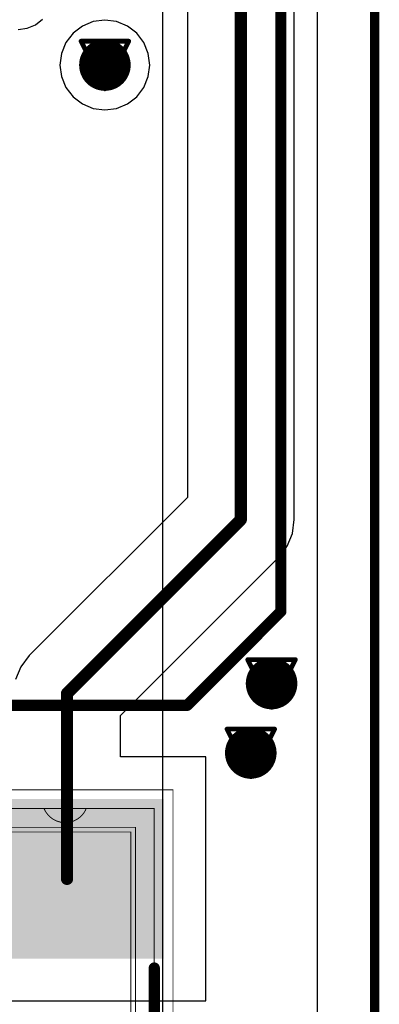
# Model space of a CAD drawing. Header units: millimetres. Extents: x 138 to 555, y 26 to 334.
# Tile 661 of 713: x 365 to 369, y 267 to 278. Entities that reach past the tile are written whole.
import ezdxf

# ---------------------------------------------------------------- set-up
doc = ezdxf.new("R2010")
doc.units = ezdxf.units.MM
for name, color, linetype in [('BottomLayer', 5, 'Continuous'), ('DrillDrawing', 1, 'Continuous'), ('KeepOutLayer', 6, 'Continuous'), ('Mechanical20', 56, 'Continuous'), ('Mechanical27', 56, 'Continuous'), ('Mechanical30', 56, 'Continuous'), ('MidLayer1', 16, 'Continuous'), ('MidLayer2', 76, 'Continuous'), ('MidLayer3', 90, 'Continuous'), ('MidLayer4', 156, 'Continuous'), ('MultiLayer', 9, 'Continuous'), ('TopLayer', 1, 'Continuous'), ('TopOverlay', 2, 'Continuous'), ('TopPaste', 8, 'Continuous'), ('TopSolder', 216, 'Continuous'), ('ViaHoleLayer', 16, 'Continuous')]:
    doc.layers.add(name, color=color, linetype=linetype)

# ---------------------------------------------------------------- blocks, each defined once
blk = doc.blocks.new('CON_SAMTEC_CLM_120_02_L_D_R__________C______503')
at = {"layer": 'Mechanical27', "const_width": 0.00999998}
for points in [[(5.99999816, -17.99999956), (5.99999816, 19.9999981)], [(4.999997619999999, -19.0000001), (5.99999816, -17.99999956)], [(4.999997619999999, -19.0000001), (5.99999816, -17.99999956)], [(-3.00000162, -19.0000001), (4.999997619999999, -19.0000001)]]:
    blk.add_lwpolyline(points, dxfattribs=at)
at = {"layer": 'Mechanical27', "const_width": 0.00499872}
for points in [[(5.9974988, -17.99999956, 1), (6.002497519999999, -17.99999956, 1)], [(5.9974988, -17.99999956, 1), (6.002497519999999, -17.99999956, 1)], [(5.9974988, -17.99999956, 1), (6.002497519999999, -17.99999956, 1)], [(4.99749826, -19.0000001, 1), (5.00249698, -19.0000001, 1)], [(4.99749826, -19.0000001, 1), (5.00249698, -19.0000001, 1)], [(4.99749826, -19.0000001, 1), (5.00249698, -19.0000001, 1)]]:
    blk.add_lwpolyline(points, format="xyb", close=True, dxfattribs=at)
at = {"layer": 'TopOverlay', "const_width": 0.11999976}
for points in [[(5.99999816, -17.99999956), (5.99999816, 19.9999981)], [(4.999997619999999, -19.0000001), (5.99999816, -17.99999956)], [(4.999997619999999, -19.0000001), (5.99999816, -17.99999956)], [(-3.00000162, -19.0000001), (4.999997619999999, -19.0000001)]]:
    blk.add_lwpolyline(points, dxfattribs=at)
at = {"layer": 'TopOverlay', "const_width": 0.05999988}
for points in [[(5.96999822, -17.99999956, 1), (6.029998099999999, -17.99999956, 1)], [(5.96999822, -17.99999956, 1), (6.029998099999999, -17.99999956, 1)], [(5.96999822, -17.99999956, 1), (6.029998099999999, -17.99999956, 1)], [(4.96999768, -19.0000001, 1), (5.02999756, -19.0000001, 1)], [(4.96999768, -19.0000001, 1), (5.02999756, -19.0000001, 1)], [(4.96999768, -19.0000001, 1), (5.02999756, -19.0000001, 1)]]:
    blk.add_lwpolyline(points, format="xyb", close=True, dxfattribs=at)
blk = doc.blocks.new('OSC_PLE_SM77H_SERIES_7X5_H1P73_4P_506')
at = {"layer": 'Mechanical20', "const_width": 0.00999998}
for points in [[(-3.75000012, -2.74999958), (-3.75000012, 2.74999958)], [(-3.75000012, 2.74999958), (3.75000012, 2.74999958)], [(3.75000012, -2.74999958), (3.75000012, 2.74999958)], [(-3.75000012, -2.74999958), (3.75000012, -2.74999958)]]:
    blk.add_lwpolyline(points, dxfattribs=at)
at = {"layer": 'Mechanical20', "const_width": 0.00499872}
for points in [[(-3.75249948, 2.74999958, 1), (-3.74750076, 2.74999958, 1)], [(-3.75249948, 2.74999958, 1), (-3.74750076, 2.74999958, 1)], [(3.74750076, 2.74999958, 1), (3.75249948, 2.74999958, 1)], [(3.74750076, 2.74999958, 1), (3.75249948, 2.74999958, 1)], [(-3.75249948, -2.74999958, 1), (-3.74750076, -2.74999958, 1)], [(-3.75249948, -2.74999958, 1), (-3.74750076, -2.74999958, 1)], [(3.74750076, -2.74999958, 1), (3.75249948, -2.74999958, 1)], [(3.74750076, -2.74999958, 1), (3.75249948, -2.74999958, 1)]]:
    blk.add_lwpolyline(points, format="xyb", close=True, dxfattribs=at)
at = {"layer": 'Mechanical27', "const_width": 0.00999998}
for points in [[(-3.55000052, 2.54999998), (3.55000052, 2.54999998)], [(-3.55000052, -2.54999998), (-3.55000052, 2.54999998)], [(3.55000052, -2.54999998), (3.55000052, 2.54999998)], [(-3.35000092, -2.35000038), (-3.35000092, 2.35000038)], [(-3.35000092, 2.35000038), (3.35000092, 2.35000038)], [(3.35000092, -2.35000038), (3.35000092, 2.35000038)], [(-3.30000102, -2.30000048), (-3.30000102, 2.30000048)], [(-3.30000102, 2.30000048), (3.30000102, 2.30000048)], [(3.30000102, -2.30000048), (3.30000102, 2.30000048)], [(-3.30000102, -2.30000048), (3.30000102, -2.30000048)], [(-3.35000092, -2.35000038), (3.35000092, -2.35000038)], [(-3.55000052, -2.54999998), (3.55000052, -2.54999998)]]:
    blk.add_lwpolyline(points, dxfattribs=at)
at = {"layer": 'Mechanical27'}
for points, const_width in [([(-3.55249988, 2.54999998, 1), (-3.54750116, 2.54999998, 1)], 0.00499872), ([(-3.55249988, 2.54999998, 1), (-3.54750116, 2.54999998, 1)], 0.00499872), ([(-2.82753308, 2.55007872, 1), (-2.82253436, 2.55007872, 1)], 0.00499872), ([(-2.3774654, 2.55007872, 1), (-2.37246668, 2.55007872, 1)], 0.00499872), ([(2.37246668, 2.55007872, 1), (2.3774654, 2.55007872, 1)], 0.00499872), ([(2.82253436, 2.55007872, 1), (2.82753308, 2.55007872, 1)], 0.00499872), ([(3.54750116, 2.54999998, 1), (3.55249988, 2.54999998, 1)], 0.00499872), ([(3.54750116, 2.54999998, 1), (3.55249988, 2.54999998, 1)], 0.00499872), ([(-3.35250028, 2.35000038, 1), (-3.34750156, 2.35000038, 1)], 0.00499872), ([(-3.35250028, 2.35000038, 1), (-3.34750156, 2.35000038, 1)], 0.00499872), ([(3.34750156, 2.35000038, 1), (3.35250028, 2.35000038, 1)], 0.00499872), ([(3.34750156, 2.35000038, 1), (3.35250028, 2.35000038, 1)], 0.00499872), ([(-3.30250038, 2.30000048, 1), (-3.29750166, 2.30000048, 1)], 0.00499872), ([(-3.30250038, 2.30000048, 1), (-3.29750166, 2.30000048, 1)], 0.00499872), ([(3.29750166, 2.30000048, 1), (3.30250038, 2.30000048, 1)], 0.00499872), ([(3.29750166, 2.30000048, 1), (3.30250038, 2.30000048, 1)], 0.00499872), ([(-2.30000048, -1.74999904, 1), (-3.19999868, -1.74999904, 1)], 0.00999998), ([(-3.20249804, -1.74999904, 1), (-3.19749932, -1.74999904, 1)], 0.00499872), ([(-2.30249984, -1.74999904, 1), (-2.29750112, -1.74999904, 1)], 0.00499872), ([(-3.30250038, -2.30000048, 1), (-3.29750166, -2.30000048, 1)], 0.00499872), ([(-3.30250038, -2.30000048, 1), (-3.29750166, -2.30000048, 1)], 0.00499872), ([(3.29750166, -2.30000048, 1), (3.30250038, -2.30000048, 1)], 0.00499872), ([(3.29750166, -2.30000048, 1), (3.30250038, -2.30000048, 1)], 0.00499872), ([(-3.35250028, -2.35000038, 1), (-3.34750156, -2.35000038, 1)], 0.00499872), ([(-3.35250028, -2.35000038, 1), (-3.34750156, -2.35000038, 1)], 0.00499872), ([(3.34750156, -2.35000038, 1), (3.35250028, -2.35000038, 1)], 0.00499872), ([(3.34750156, -2.35000038, 1), (3.35250028, -2.35000038, 1)], 0.00499872), ([(-3.55249988, -2.54999998, 1), (-3.54750116, -2.54999998, 1)], 0.00499872), ([(-3.55249988, -2.54999998, 1), (-3.54750116, -2.54999998, 1)], 0.00499872), ([(-2.82753308, -2.55007618, 1), (-2.82253436, -2.55007618, 1)], 0.00499872), ([(-2.3774654, -2.55007618, 1), (-2.37246668, -2.55007618, 1)], 0.00499872), ([(2.37246668, -2.55007618, 1), (2.3774654, -2.55007618, 1)], 0.00499872), ([(2.82253436, -2.55007618, 1), (2.82753308, -2.55007618, 1)], 0.00499872), ([(3.54750116, -2.54999998, 1), (3.55249988, -2.54999998, 1)], 0.00499872), ([(3.54750116, -2.54999998, 1), (3.55249988, -2.54999998, 1)], 0.00499872)]:
    blk.add_lwpolyline(points, format="xyb", close=True, dxfattribs=dict(at, const_width=const_width))
at = {"layer": 'Mechanical27', "const_width": 0.00999998}
for points in [[(-2.37496604, 2.55007872, -0.6669170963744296), (-2.82503372, 2.55007872)], [(2.82503372, 2.55007872, -0.6669170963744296), (2.37496604, 2.55007872)], [(-2.82503372, -2.55007618, -0.6669170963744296), (-2.37496604, -2.55007618)], [(2.37496604, -2.55007618, -0.6669170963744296), (2.82503372, -2.55007618)]]:
    blk.add_lwpolyline(points, format="xyb", dxfattribs=at)
at = {"layer": 'TopLayer'}
for points in [[(-3.60000042, 1.00000054), (-1.63999926, 1.00000054), (-3.60000042, 2.59999734), (-1.63999926, 2.59999734)], [(1.63999926, 1.00000054), (3.60000042, 1.00000054), (1.63999926, 2.59999734), (3.60000042, 2.59999734)], [(-3.60000042, -2.59999734), (-1.63999926, -2.59999734), (-3.60000042, -1.00000054), (-1.63999926, -1.00000054)], [(1.63999926, -2.59999734), (3.60000042, -2.59999734), (1.63999926, -1.00000054), (3.60000042, -1.00000054)]]:
    blk.add_solid(points, dxfattribs=at)
at = {"layer": 'TopOverlay', "const_width": 0.11999976}
for points in [[(-1.54999944, 2.54999998), (1.54999944, 2.54999998)], [(-3.55000052, -0.85000084), (-3.55000052, 0.85000084)], [(3.55000052, -0.85000084), (3.55000052, 0.85000084)], [(-3.55000052, -0.80000094), (-1.44999964, -0.80000094)], [(-1.44999964, -2.54999998), (-1.44999964, -0.80000094)], [(-1.54999944, -2.54999998), (1.54999944, -2.54999998)]]:
    blk.add_lwpolyline(points, dxfattribs=at)
at = {"layer": 'TopOverlay', "const_width": 0.05999988}
for points in [[(-1.57999938, 2.54999998, 1), (-1.5199995, 2.54999998, 1)], [(1.5199995, 2.54999998, 1), (1.57999938, 2.54999998, 1)], [(-3.58000046, 0.85000084, 1), (-3.52000058, 0.85000084, 1)], [(3.52000058, 0.85000084, 1), (3.58000046, 0.85000084, 1)], [(-3.58000046, -0.80000094, 1), (-3.52000058, -0.80000094, 1)], [(-3.58000046, -0.85000084, 1), (-3.52000058, -0.85000084, 1)], [(-1.47999958, -0.80000094, 1), (-1.4199997, -0.80000094, 1)], [(-1.47999958, -0.80000094, 1), (-1.4199997, -0.80000094, 1)], [(3.52000058, -0.85000084, 1), (3.58000046, -0.85000084, 1)], [(-1.57999938, -2.54999998, 1), (-1.5199995, -2.54999998, 1)], [(-1.47999958, -2.54999998, 1), (-1.4199997, -2.54999998, 1)], [(1.5199995, -2.54999998, 1), (1.57999938, -2.54999998, 1)]]:
    blk.add_lwpolyline(points, format="xyb", close=True, dxfattribs=at)
at = {"layer": 'TopPaste'}
for points in [[(-3.60000042, 1.00000054), (-1.63999926, 1.00000054), (-3.60000042, 2.59999734), (-1.63999926, 2.59999734)], [(1.63999926, 1.00000054), (3.60000042, 1.00000054), (1.63999926, 2.59999734), (3.60000042, 2.59999734)], [(-3.60000042, -2.59999734), (-1.63999926, -2.59999734), (-3.60000042, -1.00000054), (-1.63999926, -1.00000054)], [(1.63999926, -2.59999734), (3.60000042, -2.59999734), (1.63999926, -1.00000054), (3.60000042, -1.00000054)]]:
    blk.add_solid(points, dxfattribs=at)
at = {"layer": 'TopSolder'}
for points in [[(-3.65000032, 0.95000064), (-1.58999936, 0.95000064), (-3.65000032, 2.64999724), (-1.58999936, 2.64999724)], [(1.58999936, 0.95000064), (3.65000032, 0.95000064), (1.58999936, 2.64999724), (3.65000032, 2.64999724)], [(-3.65000032, -2.64999724), (-1.58999936, -2.64999724), (-3.65000032, -0.95000064), (-1.58999936, -0.95000064)], [(1.58999936, -2.64999724), (3.65000032, -2.64999724), (1.58999936, -0.95000064), (3.65000032, -0.95000064)]]:
    blk.add_solid(points, dxfattribs=at)

msp = doc.modelspace()

# ---------------------------------------------------------------- linework, layer by layer
at = {"layer": 'BottomLayer'}
msp.add_line((368.20871494, 310.89564694), (368.20871494, 62.11912899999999), dxfattribs=at)
at = {"layer": 'BottomLayer', "const_width": 0.27499818}
for points in [[(365.80688078, 277.332313, 1), (366.0818815, 277.332313, 1)], [(367.58400956, 270.73997922, 1), (367.85901028, 270.73997922, 1)], [(367.3625114, 270.00000864, 1), (367.63751212, 270.00000864, 1)]]:
    msp.add_lwpolyline(points, format="xyb", close=True, dxfattribs=at)
at = {"layer": 'DrillDrawing'}
for points, const_width in [([(368.82045616, 61.50738777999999), (368.82045616, 311.50738816)], 0.0999998), ([(365.69038114, 277.586313), (366.19838114, 277.586313)], 0.0508), ([(365.69038114, 277.586313), (365.94438114, 277.078313)], 0.0508), ([(365.94438114, 277.078313), (366.19838114, 277.586313)], 0.0508), ([(365.79198114, 277.484713), (366.09678114, 277.484713)], 0.0508), ([(365.79198114, 277.484713), (365.94438114, 277.179913)], 0.0508), ([(365.94438114, 277.179913), (366.09678114, 277.484713)], 0.0508), ([(367.46750992, 270.99397922), (367.97550992, 270.99397922)], 0.0508), ([(367.46750992, 270.99397922), (367.72150992, 270.48597922)], 0.0508), ([(367.72150992, 270.48597922), (367.97550992, 270.99397922)], 0.0508), ([(367.56910992, 270.89237922), (367.87390992, 270.89237922)], 0.0508), ([(367.56910992, 270.89237922), (367.72150992, 270.58757922)], 0.0508), ([(367.72150992, 270.58757922), (367.87390992, 270.89237922)], 0.0508), ([(367.24601176, 270.25400864), (367.75401176, 270.25400864)], 0.0508), ([(367.24601176, 270.25400864), (367.50001176, 269.74600864)], 0.0508), ([(367.50001176, 269.74600864), (367.75401176, 270.25400864)], 0.0508), ([(367.34761176, 270.15240864), (367.65241176, 270.15240864)], 0.0508), ([(367.34761176, 270.15240864), (367.50001176, 269.84760864)], 0.0508), ([(367.50001176, 269.84760864), (367.65241176, 270.15240864)], 0.0508)]:
    msp.add_lwpolyline(points, dxfattribs=dict(at, const_width=const_width))
at = {"layer": 'DrillDrawing', "const_width": 0.0254}
for points in [[(365.67768114, 277.586313, 1), (365.70308114, 277.586313, 1)], [(365.67768114, 277.586313, 1), (365.70308114, 277.586313, 1)], [(366.18568114, 277.586313, 1), (366.21108114, 277.586313, 1)], [(366.18568114, 277.586313, 1), (366.21108114, 277.586313, 1)], [(365.77928114, 277.484713, 1), (365.80468114, 277.484713, 1)], [(365.77928114, 277.484713, 1), (365.80468114, 277.484713, 1)], [(366.08408114, 277.484713, 1), (366.10948114, 277.484713, 1)], [(366.08408114, 277.484713, 1), (366.10948114, 277.484713, 1)], [(365.93168114, 277.179913, 1), (365.95708114, 277.179913, 1)], [(365.93168114, 277.179913, 1), (365.95708114, 277.179913, 1)], [(365.93168114, 277.078313, 1), (365.95708114, 277.078313, 1)], [(365.93168114, 277.078313, 1), (365.95708114, 277.078313, 1)], [(367.45480992, 270.99397922, 1), (367.48020992, 270.99397922, 1)], [(367.45480992, 270.99397922, 1), (367.48020992, 270.99397922, 1)], [(367.96280992, 270.99397922, 1), (367.98820992, 270.99397922, 1)], [(367.96280992, 270.99397922, 1), (367.98820992, 270.99397922, 1)], [(367.55640992, 270.89237922, 1), (367.58180992, 270.89237922, 1)], [(367.55640992, 270.89237922, 1), (367.58180992, 270.89237922, 1)], [(367.86120992, 270.89237922, 1), (367.88660992, 270.89237922, 1)], [(367.86120992, 270.89237922, 1), (367.88660992, 270.89237922, 1)], [(367.70880992, 270.58757922, 1), (367.73420992, 270.58757922, 1)], [(367.70880992, 270.58757922, 1), (367.73420992, 270.58757922, 1)], [(367.70880992, 270.48597922, 1), (367.73420992, 270.48597922, 1)], [(367.70880992, 270.48597922, 1), (367.73420992, 270.48597922, 1)], [(367.23331176, 270.25400864, 1), (367.25871176, 270.25400864, 1)], [(367.23331176, 270.25400864, 1), (367.25871176, 270.25400864, 1)], [(367.74131176, 270.25400864, 1), (367.76671176, 270.25400864, 1)], [(367.74131176, 270.25400864, 1), (367.76671176, 270.25400864, 1)], [(367.33491176, 270.15240864, 1), (367.36031176, 270.15240864, 1)], [(367.33491176, 270.15240864, 1), (367.36031176, 270.15240864, 1)], [(367.63971176, 270.15240864, 1), (367.66511176, 270.15240864, 1)], [(367.63971176, 270.15240864, 1), (367.66511176, 270.15240864, 1)], [(367.48731176, 269.84760864, 1), (367.51271176, 269.84760864, 1)], [(367.48731176, 269.84760864, 1), (367.51271176, 269.84760864, 1)], [(367.48731176, 269.74600864, 1), (367.51271176, 269.74600864, 1)], [(367.48731176, 269.74600864, 1), (367.51271176, 269.74600864, 1)]]:
    msp.add_lwpolyline(points, format="xyb", close=True, dxfattribs=at)
at = {"layer": 'KeepOutLayer', "const_width": 0.0999998}
msp.add_lwpolyline([(368.82045616, 61.50738777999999), (368.82045616, 311.50738816)], dxfattribs=at)
at = {"layer": 'Mechanical27', "const_width": 0.0999998}
msp.add_lwpolyline([(368.82045616, 61.50738777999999), (368.82045616, 311.50738816)], dxfattribs=at)
at = {"layer": 'Mechanical30', "const_width": 0.0999998}
msp.add_lwpolyline([(368.82045616, 61.50738777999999), (368.82045616, 311.50738816)], dxfattribs=at)
at = {"layer": 'MidLayer1', "const_width": 0.27499818}
for points in [[(365.80688078, 277.332313, 1), (366.0818815, 277.332313, 1)], [(367.58400956, 270.73997922, 1), (367.85901028, 270.73997922, 1)], [(367.3625114, 270.00000864, 1), (367.63751212, 270.00000864, 1)]]:
    msp.add_lwpolyline(points, format="xyb", close=True, dxfattribs=at)
at = {"layer": 'MidLayer2'}
msp.add_line((368.20871494, 310.89564694), (368.20871494, 62.11912899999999), dxfattribs=at)
at = {"layer": 'MidLayer2', "const_width": 0.27499818}
for points in [[(365.80688078, 277.332313, 1), (366.0818815, 277.332313, 1)], [(367.58400956, 270.73997922, 1), (367.85901028, 270.73997922, 1)], [(367.3625114, 270.00000864, 1), (367.63751212, 270.00000864, 1)]]:
    msp.add_lwpolyline(points, format="xyb", close=True, dxfattribs=at)
at = {"layer": 'MidLayer3'}
msp.add_line((368.20871494, 310.89564694), (368.20871494, 62.11912899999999), dxfattribs=at)
at = {"layer": 'MidLayer3', "const_width": 0.27499818}
for points in [[(365.80688078, 277.332313, 1), (366.0818815, 277.332313, 1)], [(367.58400956, 270.73997922, 1), (367.85901028, 270.73997922, 1)], [(367.3625114, 270.00000864, 1), (367.63751212, 270.00000864, 1)]]:
    msp.add_lwpolyline(points, format="xyb", close=True, dxfattribs=at)
at = {"layer": 'MidLayer4'}
for p, q in [((366.5576235, 298.39227342), (366.55762096, 240.34872174)), ((365.94438114, 277.81141034), (365.82038088, 277.79508576)), ((366.0683814, 277.79508576), (365.94438114, 277.81141034)), ((365.7048312, 277.74722454), (365.60560864, 277.6710855)), ((365.82038088, 277.79508576), (365.7048312, 277.74722454)), ((366.18393108, 277.74722454), (366.0683814, 277.79508576)), ((366.28315364, 277.6710855), (366.18393108, 277.74722454)), ((365.60560864, 277.6710855), (365.5294696, 277.5718604)), ((366.35929268, 277.5718604), (366.28315364, 277.6710855)), ((365.5294696, 277.5718604), (365.48160838, 277.45631326)), ((366.4071539, 277.45631326), (366.35929268, 277.5718604)), ((365.48160838, 277.45631326), (365.4652838, 277.332313)), ((366.42347848, 277.332313), (366.4071539, 277.45631326)), ((365.4652838, 277.332313), (365.48160838, 277.20831274)), ((366.4071539, 277.20831274), (366.42347848, 277.332313)), ((365.48160838, 277.20831274), (365.5294696, 277.0927656)), ((366.35929268, 277.0927656), (366.4071539, 277.20831274)), ((365.5294696, 277.0927656), (365.60560864, 276.9935405)), ((366.28315364, 276.9935405), (366.35929268, 277.0927656)), ((365.60560864, 276.9935405), (365.7048312, 276.91740146)), ((366.18393108, 276.91740146), (366.28315364, 276.9935405)), ((365.7048312, 276.91740146), (365.82038088, 276.86954024)), ((365.82038088, 276.86954024), (365.94438114, 276.85321566)), ((365.94438114, 276.85321566), (366.0683814, 276.86954024)), ((366.0683814, 276.86954024), (366.18393108, 276.91740146))]:
    msp.add_line(p, q, dxfattribs=at)
at = {"layer": 'MidLayer4', "const_width": 0.27499818}
for points in [[(365.80688078, 277.332313, 1), (366.0818815, 277.332313, 1)], [(367.58400956, 270.73997922, 1), (367.85901028, 270.73997922, 1)], [(367.3625114, 270.00000864, 1), (367.63751212, 270.00000864, 1)]]:
    msp.add_lwpolyline(points, format="xyb", close=True, dxfattribs=at)
at = {"layer": 'MultiLayer', "const_width": 0.27499818}
for points in [[(365.80688078, 277.332313, 1), (366.0818815, 277.332313, 1)], [(367.58400956, 270.73997922, 1), (367.85901028, 270.73997922, 1)], [(367.3625114, 270.00000864, 1), (367.63751212, 270.00000864, 1)]]:
    msp.add_lwpolyline(points, format="xyb", close=True, dxfattribs=at)
at = {"layer": 'TopLayer'}
for p, q in [((368.20871494, 310.89564694), (368.20871494, 62.11912899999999)), ((367.96354144, 272.4873646), (367.96354144, 287.0716509)), ((366.82379772, 279.2393704), (366.82379772, 272.72341442)), ((365.2026351, 277.76104722), (365.27888082, 277.81955358)), ((365.0185613, 277.7117255), (365.11384432, 277.72427056)), ((365.11384432, 277.72427056), (365.2026351, 277.76104722)), ((366.82379772, 272.72341442), (365.13750188, 271.03711858)), ((367.94412314, 272.33986934), (367.96354144, 272.4873646)), ((367.88719412, 272.20242994), (367.94412314, 272.33986934)), ((367.79663042, 272.08440376), (367.88719412, 272.20242994)), ((366.11033458, 270.39810792), (367.79663042, 272.08440376)), ((365.13750188, 271.03711858), (365.04693818, 270.9190924)), ((365.04693818, 270.9190924), (364.99000662, 270.78165046)), ((366.11033458, 269.9573849), (366.11033458, 270.39810792)), ((367.02045468, 269.9573849), (366.11033458, 269.9573849)), ((367.02045468, 267.3573901), (367.02045468, 269.9573849)), ((364.06045552, 267.3573901), (367.02045468, 267.3573901))]:
    msp.add_line(p, q, dxfattribs=at)
at = {"layer": 'TopLayer', "const_width": 0.12999974}
for points in [[(367.39366958, 272.4873646), (367.39366958, 287.07167122)], [(365.54046272, 270.63415774), (367.39366958, 272.4873646)], [(365.54046272, 268.65738496), (365.54046272, 270.63415774)]]:
    msp.add_lwpolyline(points, dxfattribs=at)
at = {"layer": 'TopLayer'}
for points, const_width in [([(365.80688078, 277.332313, 1), (366.0818815, 277.332313, 1)], 0.27499818), ([(367.36117028, 272.4873646, 1), (367.42616888, 272.4873646, 1)], 0.0649986), ([(367.36117028, 272.4873646, 1), (367.42616888, 272.4873646, 1)], 0.0649986), ([(367.58400956, 270.73997922, 1), (367.85901028, 270.73997922, 1)], 0.27499818), ([(365.50796342, 270.63415774, 1), (365.57296202, 270.63415774, 1)], 0.0649986), ([(365.50796342, 270.63415774, 1), (365.57296202, 270.63415774, 1)], 0.0649986), ([(367.3625114, 270.00000864, 1), (367.63751212, 270.00000864, 1)], 0.27499818), ([(365.50796342, 268.65738496, 1), (365.57296202, 268.65738496, 1)], 0.0649986)]:
    msp.add_lwpolyline(points, format="xyb", close=True, dxfattribs=dict(at, const_width=const_width))
at = {"layer": 'ViaHoleLayer', "const_width": 0.1499997}
for points in [[(365.86938256, 277.332313, 1), (366.01937972, 277.332313, 1)], [(367.64651134, 270.73997922, 1), (367.7965085, 270.73997922, 1)], [(367.42501318, 270.00000864, 1), (367.57501034, 270.00000864, 1)]]:
    msp.add_lwpolyline(points, format="xyb", close=True, dxfattribs=at)

# ---------------------------------------------------------------- block references
at = {"rotation": 360}
for name, p in [('CON_SAMTEC_CLM_120_02_L_D_R__________C______503', (361.82045492, 289.50738898)), ('OSC_PLE_SM77H_SERIES_7X5_H1P73_4P_506', (362.92045526, 266.85738856))]:
    msp.add_blockref(name, p, dxfattribs=at)

doc.saveas('drawing.dxf')
